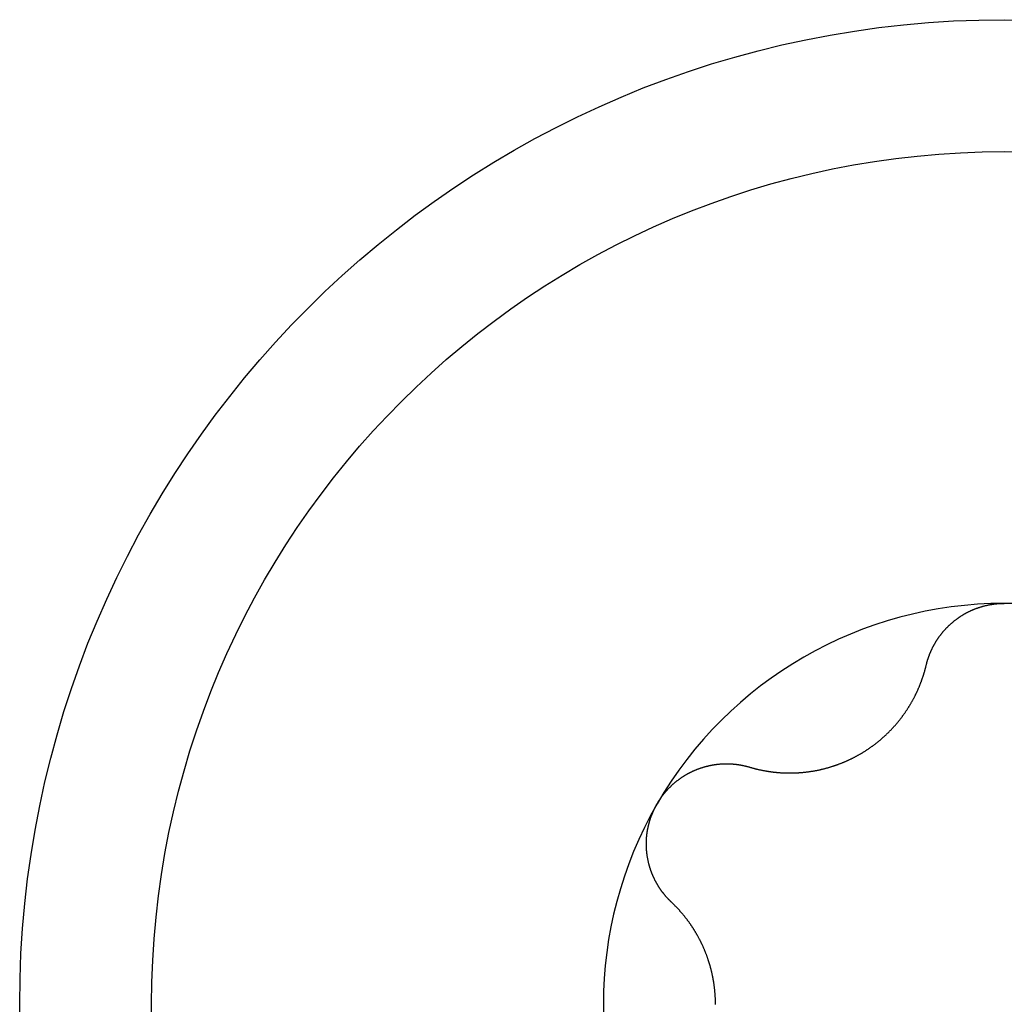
# Model space of a CAD drawing. Extents: x 1107 to 4046, y 937 to 3355.
# Tile 650 of 656: x 2147 to 2152, y 2886 to 2891. Entities that reach past the tile are written whole.
import ezdxf

# ---------------------------------------------------------------- set-up
doc = ezdxf.new("R2010")
doc.units = 0
doc.layers.add('KF_VIDA_L___C_BOTTOM', color=7, linetype='CONTINUOUS')

# ---------------------------------------------------------------- blocks, each defined once
blk = doc.blocks.new('KF_VIDA_L___C_BOTTOM')
at = {"layer": 'KF_VIDA_L___C_BOTTOM'}
for points in [[(-35.3843, 12.6711, 0), (-35.3839, 12.6731, 0), (-35.3834, 12.675, 0), (-35.3829, 12.6769, 0), (-35.3824, 12.6788, 0), (-35.3819, 12.6808, 0), (-35.3814, 12.6827, 0), (-35.3809, 12.6846, 0), (-35.3804, 12.6865, 0), (-35.3798, 12.6884, 0), (-35.3793, 12.6903, 0), (-35.3787, 12.6922, 0), (-35.3781, 12.6941, 0), (-35.3776, 12.696, 0), (-35.377, 12.6979, 0), (-35.3764, 12.6998, 0), (-35.3758, 12.7017, 0), (-35.3751, 12.7036, 0), (-35.3745, 12.7055, 0), (-35.3739, 12.7073, 0), (-35.3732, 12.7092, 0), (-35.3726, 12.7111, 0), (-35.3719, 12.713, 0), (-35.3712, 12.7148, 0), (-35.3705, 12.7167, 0), (-35.3698, 12.7186, 0), (-35.3691, 12.7204, 0), (-35.3684, 12.7223, 0), (-35.3677, 12.7241, 0), (-35.367, 12.726, 0), (-35.3662, 12.7278, 0), (-35.3655, 12.7297, 0), (-35.3647, 12.7315, 0), (-35.3639, 12.7334, 0), (-35.3632, 12.7352, 0), (-35.3624, 12.737, 0), (-35.3616, 12.7388, 0), (-35.3608, 12.7407, 0), (-35.3599, 12.7425, 0), (-35.3591, 12.7443, 0), (-35.3583, 12.7461, 0), (-35.3574, 12.7479, 0), (-35.3566, 12.7497, 0), (-35.3557, 12.7515, 0), (-35.3549, 12.7533, 0), (-35.354, 12.7551, 0), (-35.3531, 12.7568, 0), (-35.3522, 12.7586, 0), (-35.3513, 12.7604, 0), (-35.3504, 12.7622, 0), (-35.3495, 12.7639, 0), (-35.3485, 12.7657, 0), (-35.3476, 12.7674, 0), (-35.3467, 12.7692, 0), (-35.3457, 12.7709, 0), (-35.3447, 12.7727, 0), (-35.3438, 12.7744, 0), (-35.3428, 12.7761, 0), (-35.3418, 12.7778, 0), (-35.3408, 12.7796, 0), (-35.3398, 12.7813, 0), (-35.3388, 12.783, 0), (-35.3378, 12.7847, 0), (-35.3367, 12.7864, 0), (-35.3357, 12.7881, 0), (-35.3347, 12.7897, 0), (-35.3336, 12.7914, 0), (-35.3325, 12.7931, 0), (-35.3315, 12.7947, 0), (-35.3304, 12.7964, 0), (-35.3293, 12.7981, 0), (-35.3282, 12.7997, 0), (-35.3271, 12.8014, 0), (-35.326, 12.803, 0), (-35.3249, 12.8046, 0), (-35.3238, 12.8062, 0), (-35.3226, 12.8079, 0), (-35.3215, 12.8095, 0), (-35.3204, 12.8111, 0), (-35.3192, 12.8127, 0), (-35.318, 12.8143, 0), (-35.3169, 12.8158, 0), (-35.3157, 12.8174, 0), (-35.3145, 12.819, 0), (-35.3133, 12.8205, 0), (-35.3121, 12.8221, 0), (-35.3109, 12.8237, 0), (-35.3097, 12.8252, 0), (-35.3084, 12.8267, 0), (-35.3072, 12.8283, 0), (-35.306, 12.8298, 0), (-35.3047, 12.8314, 0), (-35.3034, 12.8329, 0), (-35.3021, 12.8344, 0), (-35.3008, 12.8359, 0), (-35.2995, 12.8374, 0), (-35.2982, 12.839, 0), (-35.2969, 12.8405, 0), (-35.2956, 12.842, 0), (-35.2942, 12.8435, 0), (-35.2929, 12.845, 0), (-35.2915, 12.8465, 0), (-35.2901, 12.848, 0), (-35.2887, 12.8494, 0), (-35.2874, 12.8509, 0), (-35.2859, 12.8524, 0), (-35.2845, 12.8539, 0), (-35.2831, 12.8553, 0), (-35.2817, 12.8568, 0), (-35.2802, 12.8582, 0), (-35.2788, 12.8597, 0), (-35.2773, 12.8611, 0), (-35.2759, 12.8626, 0), (-35.2744, 12.864, 0), (-35.2729, 12.8654, 0), (-35.2714, 12.8668, 0), (-35.2699, 12.8682, 0), (-35.2684, 12.8697, 0), (-35.2668, 12.8711, 0), (-35.2653, 12.8724, 0), (-35.2638, 12.8738, 0), (-35.2622, 12.8752, 0), (-35.2607, 12.8766, 0), (-35.2591, 12.878, 0), (-35.2575, 12.8793, 0), (-35.2559, 12.8807, 0), (-35.2543, 12.882, 0), (-35.2527, 12.8834, 0), (-35.2511, 12.8847, 0), (-35.2495, 12.886, 0), (-35.2479, 12.8874, 0), (-35.2462, 12.8887, 0), (-35.2446, 12.89, 0), (-35.2429, 12.8913, 0), (-35.2413, 12.8926, 0), (-35.2396, 12.8939, 0), (-35.2379, 12.8951, 0), (-35.2362, 12.8964, 0), (-35.2345, 12.8977, 0), (-35.2328, 12.8989, 0), (-35.2311, 12.9002, 0), (-35.2294, 12.9014, 0), (-35.2277, 12.9026, 0), (-35.2259, 12.9039, 0), (-35.2242, 12.9051, 0), (-35.2225, 12.9063, 0), (-35.2207, 12.9075, 0), (-35.2189, 12.9087, 0), (-35.2172, 12.9098, 0), (-35.2154, 12.911, 0), (-35.2136, 12.9122, 0), (-35.2118, 12.9133, 0), (-35.21, 12.9145, 0), (-35.2082, 12.9156, 0), (-35.2064, 12.9167, 0), (-35.2046, 12.9179, 0), (-35.2027, 12.919, 0), (-35.2009, 12.9201, 0), (-35.199, 12.9211, 0), (-35.1972, 12.9222, 0), (-35.1953, 12.9233, 0), (-35.1935, 12.9243, 0), (-35.1916, 12.9254, 0), (-35.1897, 12.9264, 0), (-35.1878, 12.9275, 0), (-35.186, 12.9285, 0), (-35.1841, 12.9295, 0), (-35.1822, 12.9305, 0), (-35.1802, 12.9315, 0), (-35.1783, 12.9325, 0), (-35.1764, 12.9334, 0), (-35.1745, 12.9344, 0), (-35.1725, 12.9353, 0), (-35.1706, 12.9363, 0), (-35.1687, 12.9372, 0), (-35.1667, 12.9381, 0), (-35.1647, 12.939, 0), (-35.1628, 12.9399, 0), (-35.1608, 12.9408, 0), (-35.1588, 12.9416, 0), (-35.1568, 12.9425, 0), (-35.1549, 12.9433, 0), (-35.1529, 12.9442, 0), (-35.1509, 12.945, 0), (-35.1489, 12.9458, 0), (-35.1469, 12.9466, 0), (-35.1449, 12.9474, 0), (-35.1428, 12.9482, 0), (-35.1408, 12.949, 0), (-35.1388, 12.9497, 0), (-35.1368, 12.9505, 0), (-35.1347, 12.9512, 0), (-35.1327, 12.952, 0), (-35.1307, 12.9527, 0), (-35.1286, 12.9534, 0), (-35.1266, 12.9541, 0), (-35.1245, 12.9548, 0), (-35.1224, 12.9554, 0), (-35.1204, 12.9561, 0), (-35.1183, 12.9567, 0), (-35.1163, 12.9574, 0), (-35.1142, 12.958, 0), (-35.1121, 12.9586, 0), (-35.11, 12.9592, 0), (-35.1079, 12.9598, 0), (-35.1059, 12.9604, 0), (-35.1038, 12.961, 0), (-35.1017, 12.9615, 0), (-35.0996, 12.9621, 0), (-35.0975, 12.9626, 0), (-35.0954, 12.9632, 0), (-35.0933, 12.9637, 0), (-35.0912, 12.9642, 0), (-35.0891, 12.9647, 0), (-35.087, 12.9652, 0), (-35.0849, 12.9656, 0), (-35.0828, 12.9661, 0), (-35.0807, 12.9665, 0), (-35.0785, 12.967, 0), (-35.0764, 12.9674, 0), (-35.0743, 12.9678, 0), (-35.0722, 12.9682, 0), (-35.0701, 12.9686, 0), (-35.068, 12.969, 0), (-35.0658, 12.9693, 0), (-35.0637, 12.9697, 0), (-35.0616, 12.97, 0), (-35.0595, 12.9704, 0), (-35.0573, 12.9707, 0), (-35.0552, 12.971, 0), (-35.0531, 12.9713, 0), (-35.0509, 12.9716, 0), (-35.0488, 12.9719, 0), (-35.0467, 12.9721, 0), (-35.0446, 12.9724, 0), (-35.0424, 12.9726, 0), (-35.0403, 12.9729, 0), (-35.0382, 12.9731, 0), (-35.0361, 12.9733, 0), (-35.0339, 12.9735, 0), (-35.0318, 12.9737, 0), (-35.0297, 12.9738, 0), (-35.0275, 12.974, 0), (-35.0254, 12.9741, 0), (-35.0233, 12.9743, 0), (-35.0212, 12.9744, 0), (-35.019, 12.9745, 0), (-35.0169, 12.9746, 0), (-35.0148, 12.9747, 0), (-35.0127, 12.9748, 0), (-35.0106, 12.9749, 0), (-35.0084, 12.9749, 0), (-35.0063, 12.9749, 0), (-35.0042, 12.975, 0), (-35.0021, 12.975, 0), (-35, 12.975, 0)], [(-36.2551, 12.1684, 0), (-36.2528, 12.1677, 0), (-36.2505, 12.1671, 0), (-36.2481, 12.1664, 0), (-36.2458, 12.1657, 0), (-36.2435, 12.1651, 0), (-36.2412, 12.1644, 0), (-36.2389, 12.1638, 0), (-36.2365, 12.1632, 0), (-36.2342, 12.1625, 0), (-36.2319, 12.1619, 0), (-36.2295, 12.1613, 0), (-36.2272, 12.1607, 0), (-36.2249, 12.1601, 0), (-36.2225, 12.1595, 0), (-36.2202, 12.159, 0), (-36.2178, 12.1584, 0), (-36.2155, 12.1579, 0), (-36.2132, 12.1573, 0), (-36.2108, 12.1568, 0), (-36.2085, 12.1562, 0), (-36.2061, 12.1557, 0), (-36.2038, 12.1552, 0), (-36.2014, 12.1547, 0), (-36.1991, 12.1542, 0), (-36.1967, 12.1537, 0), (-36.1944, 12.1532, 0), (-36.192, 12.1528, 0), (-36.1897, 12.1523, 0), (-36.1873, 12.1518, 0), (-36.185, 12.1514, 0), (-36.1826, 12.151, 0), (-36.1802, 12.1505, 0), (-36.1779, 12.1501, 0), (-36.1755, 12.1497, 0), (-36.1732, 12.1493, 0), (-36.1708, 12.1489, 0), (-36.1685, 12.1485, 0), (-36.1661, 12.1481, 0), (-36.1638, 12.1477, 0), (-36.1614, 12.1474, 0), (-36.159, 12.147, 0), (-36.1567, 12.1467, 0), (-36.1543, 12.1463, 0), (-36.152, 12.146, 0), (-36.1496, 12.1457, 0), (-36.1473, 12.1454, 0), (-36.1449, 12.1451, 0), (-36.1426, 12.1448, 0), (-36.1402, 12.1445, 0), (-36.1379, 12.1442, 0), (-36.1355, 12.1439, 0), (-36.1332, 12.1436, 0), (-36.1308, 12.1434, 0), (-36.1285, 12.1431, 0), (-36.1261, 12.1429, 0), (-36.1238, 12.1427, 0), (-36.1214, 12.1424, 0), (-36.1191, 12.1422, 0), (-36.1167, 12.142, 0), (-36.1144, 12.1418, 0), (-36.1121, 12.1416, 0), (-36.1097, 12.1414, 0), (-36.1074, 12.1413, 0), (-36.105, 12.1411, 0), (-36.1027, 12.1409, 0), (-36.1004, 12.1408, 0), (-36.098, 12.1406, 0), (-36.0957, 12.1405, 0), (-36.0933, 12.1404, 0), (-36.091, 12.1403, 0), (-36.0886, 12.1401, 0), (-36.0863, 12.14, 0), (-36.0839, 12.1399, 0), (-36.0815, 12.1399, 0), (-36.0791, 12.1398, 0), (-36.0767, 12.1397, 0), (-36.0743, 12.1397, 0), (-36.0719, 12.1396, 0), (-36.0695, 12.1396, 0), (-36.0671, 12.1395, 0), (-36.0646, 12.1395, 0), (-36.0622, 12.1395, 0), (-36.0598, 12.1395, 0), (-36.0573, 12.1395, 0), (-36.0549, 12.1395, 0), (-36.0524, 12.1395, 0), (-36.05, 12.1395, 0), (-36.0475, 12.1395, 0), (-36.0451, 12.1396, 0), (-36.0426, 12.1396, 0), (-36.0401, 12.1397, 0), (-36.0376, 12.1398, 0), (-36.0352, 12.1398, 0), (-36.0327, 12.1399, 0), (-36.0302, 12.14, 0), (-36.0277, 12.1401, 0), (-36.0252, 12.1402, 0), (-36.0227, 12.1404, 0), (-36.0202, 12.1405, 0), (-36.0177, 12.1406, 0), (-36.0151, 12.1408, 0), (-36.0126, 12.1409, 0), (-36.0101, 12.1411, 0), (-36.0076, 12.1413, 0), (-36.005, 12.1415, 0), (-36.0025, 12.1417, 0), (-36, 12.1419, 0), (-35.9974, 12.1421, 0), (-35.9949, 12.1423, 0), (-35.9924, 12.1425, 0), (-35.9898, 12.1428, 0), (-35.9873, 12.143, 0), (-35.9847, 12.1433, 0), (-35.9822, 12.1436, 0), (-35.9796, 12.1438, 0), (-35.9771, 12.1441, 0), (-35.9745, 12.1444, 0), (-35.9719, 12.1447, 0), (-35.9694, 12.1451, 0), (-35.9668, 12.1454, 0), (-35.9643, 12.1457, 0), (-35.9617, 12.1461, 0), (-35.9591, 12.1464, 0), (-35.9565, 12.1468, 0), (-35.954, 12.1472, 0), (-35.9514, 12.1476, 0), (-35.9488, 12.148, 0), (-35.9463, 12.1484, 0), (-35.9437, 12.1488, 0), (-35.9411, 12.1492, 0), (-35.9385, 12.1497, 0), (-35.936, 12.1501, 0), (-35.9334, 12.1506, 0), (-35.9308, 12.151, 0), (-35.9282, 12.1515, 0), (-35.9257, 12.152, 0), (-35.9231, 12.1525, 0), (-35.9205, 12.153, 0), (-35.9179, 12.1535, 0), (-35.9154, 12.1541, 0), (-35.9128, 12.1546, 0), (-35.9102, 12.1552, 0), (-35.9076, 12.1557, 0), (-35.9051, 12.1563, 0), (-35.9025, 12.1569, 0), (-35.8999, 12.1575, 0), (-35.8974, 12.1581, 0), (-35.8948, 12.1587, 0), (-35.8922, 12.1593, 0), (-35.8896, 12.16, 0), (-35.8871, 12.1606, 0), (-35.8845, 12.1613, 0), (-35.882, 12.1619, 0), (-35.8794, 12.1626, 0), (-35.8768, 12.1633, 0), (-35.8743, 12.164, 0), (-35.8717, 12.1647, 0), (-35.8692, 12.1654, 0), (-35.8666, 12.1662, 0), (-35.8641, 12.1669, 0), (-35.8615, 12.1677, 0), (-35.859, 12.1684, 0), (-35.8564, 12.1692, 0), (-35.8539, 12.17, 0), (-35.8514, 12.1708, 0), (-35.8488, 12.1716, 0), (-35.8463, 12.1724, 0), (-35.8438, 12.1732, 0), (-35.8413, 12.174, 0), (-35.8387, 12.1748, 0), (-35.8362, 12.1757, 0), (-35.8337, 12.1766, 0), (-35.8312, 12.1774, 0), (-35.8287, 12.1783, 0), (-35.8262, 12.1792, 0), (-35.8237, 12.1801, 0), (-35.8212, 12.181, 0), (-35.8187, 12.1819, 0), (-35.8162, 12.1828, 0), (-35.8137, 12.1837, 0), (-35.8113, 12.1847, 0), (-35.8088, 12.1856, 0), (-35.8063, 12.1866, 0), (-35.8039, 12.1875, 0), (-35.8014, 12.1885, 0), (-35.799, 12.1895, 0), (-35.7965, 12.1905, 0), (-35.7941, 12.1915, 0), (-35.7916, 12.1925, 0), (-35.7892, 12.1935, 0), (-35.7868, 12.1945, 0), (-35.7843, 12.1956, 0), (-35.7819, 12.1966, 0), (-35.7795, 12.1976, 0), (-35.7771, 12.1987, 0), (-35.7747, 12.1998, 0), (-35.7723, 12.2008, 0), (-35.7699, 12.2019, 0), (-35.7675, 12.203, 0), (-35.7652, 12.2041, 0), (-35.7628, 12.2052, 0), (-35.7604, 12.2063, 0), (-35.7581, 12.2074, 0), (-35.7557, 12.2086, 0), (-35.7534, 12.2097, 0), (-35.751, 12.2109, 0), (-35.7487, 12.212, 0), (-35.7464, 12.2132, 0), (-35.7441, 12.2143, 0), (-35.7417, 12.2155, 0), (-35.7394, 12.2167, 0), (-35.7371, 12.2179, 0), (-35.7349, 12.2191, 0), (-35.7326, 12.2203, 0), (-35.7303, 12.2215, 0), (-35.728, 12.2227, 0), (-35.7258, 12.2239, 0), (-35.7235, 12.2251, 0), (-35.7213, 12.2264, 0), (-35.7191, 12.2276, 0), (-35.7168, 12.2289, 0), (-35.7146, 12.2301, 0), (-35.7124, 12.2314, 0), (-35.7102, 12.2327, 0), (-35.708, 12.2339, 0), (-35.7058, 12.2352, 0), (-35.7036, 12.2365, 0), (-35.7014, 12.2378, 0), (-35.6992, 12.2392, 0), (-35.697, 12.2405, 0), (-35.6949, 12.2418, 0), (-35.6927, 12.2432, 0), (-35.6905, 12.2446, 0), (-35.6883, 12.2459, 0), (-35.6861, 12.2473, 0), (-35.684, 12.2487, 0), (-35.6818, 12.2501, 0), (-35.6796, 12.2515, 0), (-35.6774, 12.253, 0), (-35.6753, 12.2544, 0), (-35.6731, 12.2558, 0), (-35.671, 12.2573, 0), (-35.6688, 12.2587, 0), (-35.6666, 12.2602, 0), (-35.6645, 12.2617, 0), (-35.6624, 12.2632, 0), (-35.6602, 12.2647, 0), (-35.6581, 12.2662, 0), (-35.6559, 12.2677, 0), (-35.6538, 12.2693, 0), (-35.6517, 12.2708, 0), (-35.6496, 12.2723, 0), (-35.6474, 12.2739, 0), (-35.6453, 12.2755, 0), (-35.6432, 12.277, 0), (-35.6411, 12.2786, 0), (-35.639, 12.2802, 0), (-35.6369, 12.2818, 0), (-35.6348, 12.2834, 0), (-35.6327, 12.285, 0), (-35.6307, 12.2867, 0), (-35.6286, 12.2883, 0), (-35.6265, 12.2899, 0), (-35.6244, 12.2916, 0), (-35.6224, 12.2932, 0), (-35.6203, 12.2949, 0), (-35.6183, 12.2966, 0), (-35.6162, 12.2983, 0), (-35.6142, 12.3, 0), (-35.6121, 12.3017, 0), (-35.6101, 12.3034, 0), (-35.6081, 12.3051, 0), (-35.6061, 12.3068, 0), (-35.6041, 12.3086, 0), (-35.6021, 12.3103, 0), (-35.6001, 12.312, 0), (-35.5981, 12.3138, 0), (-35.5961, 12.3156, 0), (-35.5941, 12.3173, 0), (-35.5921, 12.3191, 0), (-35.5902, 12.3209, 0), (-35.5882, 12.3227, 0), (-35.5863, 12.3245, 0), (-35.5843, 12.3263, 0), (-35.5824, 12.3281, 0), (-35.5805, 12.3299, 0), (-35.5785, 12.3318, 0), (-35.5766, 12.3336, 0), (-35.5747, 12.3354, 0), (-35.5728, 12.3373, 0), (-35.5709, 12.3392, 0), (-35.569, 12.341, 0), (-35.5672, 12.3429, 0), (-35.5653, 12.3448, 0), (-35.5634, 12.3467, 0), (-35.5616, 12.3485, 0), (-35.5597, 12.3504, 0), (-35.5579, 12.3523, 0), (-35.5561, 12.3543, 0), (-35.5543, 12.3562, 0), (-35.5524, 12.3581, 0), (-35.5506, 12.36, 0), (-35.5489, 12.362, 0), (-35.5471, 12.3639, 0), (-35.5453, 12.3658, 0), (-35.5435, 12.3678, 0), (-35.5418, 12.3698, 0), (-35.54, 12.3717, 0), (-35.5383, 12.3737, 0), (-35.5366, 12.3757, 0), (-35.5348, 12.3776, 0), (-35.5331, 12.3796, 0), (-35.5314, 12.3816, 0), (-35.5297, 12.3836, 0), (-35.528, 12.3856, 0), (-35.5264, 12.3876, 0), (-35.5247, 12.3896, 0), (-35.523, 12.3917, 0), (-35.5214, 12.3937, 0), (-35.5197, 12.3957, 0), (-35.5181, 12.3977, 0), (-35.5165, 12.3998, 0), (-35.5149, 12.4018, 0), (-35.5133, 12.4038, 0), (-35.5117, 12.4059, 0), (-35.5101, 12.4079, 0), (-35.5085, 12.41, 0), (-35.507, 12.412, 0), (-35.5054, 12.4141, 0), (-35.5039, 12.4162, 0), (-35.5023, 12.4182, 0), (-35.5008, 12.4203, 0), (-35.4993, 12.4224, 0), (-35.4978, 12.4244, 0), (-35.4963, 12.4265, 0), (-35.4948, 12.4286, 0), (-35.4933, 12.4307, 0), (-35.4918, 12.4328, 0), (-35.4903, 12.4349, 0), (-35.4889, 12.4369, 0), (-35.4874, 12.439, 0), (-35.486, 12.4411, 0), (-35.4846, 12.4432, 0), (-35.4832, 12.4453, 0), (-35.4818, 12.4474, 0), (-35.4804, 12.4495, 0), (-35.479, 12.4516, 0), (-35.4776, 12.4537, 0), (-35.4762, 12.4558, 0), (-35.4749, 12.4579, 0), (-35.4735, 12.4601, 0), (-35.4722, 12.4622, 0), (-35.4709, 12.4643, 0), (-35.4696, 12.4664, 0), (-35.4682, 12.4685, 0), (-35.4669, 12.4706, 0), (-35.4657, 12.4727, 0), (-35.4644, 12.4748, 0), (-35.4631, 12.477, 0), (-35.4619, 12.4791, 0), (-35.4606, 12.4812, 0), (-35.4594, 12.4833, 0), (-35.4581, 12.4854, 0), (-35.4569, 12.4875, 0), (-35.4557, 12.4896, 0), (-35.4545, 12.4918, 0), (-35.4533, 12.4939, 0), (-35.4521, 12.496, 0), (-35.451, 12.4981, 0), (-35.4498, 12.5002, 0), (-35.4487, 12.5023, 0), (-35.4475, 12.5044, 0), (-35.4464, 12.5065, 0), (-35.4453, 12.5086, 0), (-35.4442, 12.5107, 0), (-35.4431, 12.5128, 0), (-35.442, 12.5149, 0), (-35.4409, 12.5171, 0), (-35.4399, 12.5191, 0), (-35.4388, 12.5212, 0), (-35.4378, 12.5233, 0), (-35.4367, 12.5254, 0), (-35.4357, 12.5275, 0), (-35.4347, 12.5296, 0), (-35.4337, 12.5318, 0), (-35.4326, 12.5339, 0), (-35.4316, 12.536, 0), (-35.4306, 12.5381, 0), (-35.4297, 12.5403, 0), (-35.4287, 12.5424, 0), (-35.4277, 12.5445, 0), (-35.4267, 12.5467, 0), (-35.4258, 12.5488, 0), (-35.4248, 12.551, 0), (-35.4238, 12.5532, 0), (-35.4229, 12.5553, 0), (-35.422, 12.5575, 0), (-35.421, 12.5597, 0), (-35.4201, 12.5619, 0), (-35.4192, 12.564, 0), (-35.4183, 12.5662, 0), (-35.4174, 12.5684, 0), (-35.4165, 12.5706, 0), (-35.4156, 12.5728, 0), (-35.4147, 12.5751, 0), (-35.4138, 12.5773, 0), (-35.413, 12.5795, 0), (-35.4121, 12.5817, 0), (-35.4112, 12.5839, 0), (-35.4104, 12.5862, 0), (-35.4096, 12.5884, 0), (-35.4087, 12.5906, 0), (-35.4079, 12.5929, 0), (-35.4071, 12.5951, 0), (-35.4063, 12.5974, 0), (-35.4055, 12.5996, 0), (-35.4047, 12.6019, 0), (-35.4039, 12.6042, 0), (-35.4031, 12.6064, 0), (-35.4023, 12.6087, 0), (-35.4015, 12.611, 0), (-35.4008, 12.6132, 0), (-35.4, 12.6155, 0), (-35.3993, 12.6178, 0), (-35.3986, 12.6201, 0), (-35.3978, 12.6224, 0), (-35.3971, 12.6247, 0), (-35.3964, 12.627, 0), (-35.3957, 12.6293, 0), (-35.395, 12.6316, 0), (-35.3943, 12.6339, 0), (-35.3936, 12.6362, 0), (-35.3929, 12.6385, 0), (-35.3923, 12.6408, 0), (-35.3916, 12.6431, 0), (-35.391, 12.6455, 0), (-35.3903, 12.6478, 0), (-35.3897, 12.6501, 0), (-35.3891, 12.6524, 0), (-35.3884, 12.6548, 0), (-35.3878, 12.6571, 0), (-35.3872, 12.6594, 0), (-35.3866, 12.6618, 0), (-35.386, 12.6641, 0), (-35.3855, 12.6665, 0), (-35.3849, 12.6688, 0), (-35.3843, 12.6711, 0)], [(-36.7104, 11.9875, 0), (-36.7093, 11.9893, 0), (-36.7083, 11.9911, 0), (-36.7072, 11.993, 0), (-36.7061, 11.9948, 0), (-36.705, 11.9966, 0), (-36.7039, 11.9984, 0), (-36.7027, 12.0002, 0), (-36.7016, 12.002, 0), (-36.7005, 12.0038, 0), (-36.6993, 12.0055, 0), (-36.6981, 12.0073, 0), (-36.697, 12.0091, 0), (-36.6958, 12.0109, 0), (-36.6946, 12.0126, 0), (-36.6933, 12.0144, 0), (-36.6921, 12.0161, 0), (-36.6909, 12.0179, 0), (-36.6897, 12.0196, 0), (-36.6884, 12.0213, 0), (-36.6871, 12.0231, 0), (-36.6859, 12.0248, 0), (-36.6846, 12.0265, 0), (-36.6833, 12.0282, 0), (-36.682, 12.0299, 0), (-36.6807, 12.0316, 0), (-36.6793, 12.0333, 0), (-36.678, 12.035, 0), (-36.6767, 12.0367, 0), (-36.6753, 12.0384, 0), (-36.674, 12.04, 0), (-36.6726, 12.0417, 0), (-36.6712, 12.0433, 0), (-36.6698, 12.045, 0), (-36.6684, 12.0466, 0), (-36.667, 12.0483, 0), (-36.6656, 12.0499, 0), (-36.6642, 12.0515, 0), (-36.6627, 12.0531, 0), (-36.6613, 12.0547, 0), (-36.6598, 12.0563, 0), (-36.6584, 12.0579, 0), (-36.6569, 12.0595, 0), (-36.6554, 12.0611, 0), (-36.6539, 12.0626, 0), (-36.6524, 12.0642, 0), (-36.6509, 12.0657, 0), (-36.6494, 12.0673, 0), (-36.6479, 12.0688, 0), (-36.6464, 12.0704, 0), (-36.6448, 12.0719, 0), (-36.6433, 12.0734, 0), (-36.6417, 12.0749, 0), (-36.6402, 12.0764, 0), (-36.6386, 12.0779, 0), (-36.637, 12.0794, 0), (-36.6354, 12.0808, 0), (-36.6338, 12.0823, 0), (-36.6322, 12.0838, 0), (-36.6306, 12.0852, 0), (-36.629, 12.0866, 0), (-36.6274, 12.0881, 0), (-36.6257, 12.0895, 0), (-36.6241, 12.0909, 0), (-36.6224, 12.0923, 0), (-36.6208, 12.0937, 0), (-36.6191, 12.0951, 0), (-36.6175, 12.0964, 0), (-36.6158, 12.0978, 0), (-36.6141, 12.0992, 0), (-36.6124, 12.1005, 0), (-36.6107, 12.1018, 0), (-36.609, 12.1032, 0), (-36.6073, 12.1045, 0), (-36.6056, 12.1058, 0), (-36.6038, 12.1071, 0), (-36.6021, 12.1084, 0), (-36.6004, 12.1096, 0), (-36.5986, 12.1109, 0), (-36.5968, 12.1122, 0), (-36.5951, 12.1134, 0), (-36.5933, 12.1146, 0), (-36.5915, 12.1159, 0), (-36.5898, 12.1171, 0), (-36.588, 12.1183, 0), (-36.5862, 12.1195, 0), (-36.5844, 12.1207, 0), (-36.5826, 12.1218, 0), (-36.5808, 12.123, 0), (-36.579, 12.1241, 0), (-36.5771, 12.1253, 0), (-36.5753, 12.1264, 0), (-36.5735, 12.1275, 0), (-36.5716, 12.1286, 0), (-36.5698, 12.1297, 0), (-36.568, 12.1308, 0), (-36.5661, 12.1319, 0), (-36.5642, 12.133, 0), (-36.5624, 12.134, 0), (-36.5605, 12.135, 0), (-36.5586, 12.1361, 0), (-36.5568, 12.1371, 0), (-36.5549, 12.1381, 0), (-36.553, 12.1391, 0), (-36.5511, 12.1401, 0), (-36.5492, 12.1411, 0), (-36.5473, 12.142, 0), (-36.5454, 12.143, 0), (-36.5435, 12.1439, 0), (-36.5416, 12.1449, 0), (-36.5397, 12.1458, 0), (-36.5377, 12.1467, 0), (-36.5358, 12.1476, 0), (-36.5339, 12.1485, 0), (-36.532, 12.1494, 0), (-36.53, 12.1502, 0), (-36.5281, 12.1511, 0), (-36.5262, 12.1519, 0), (-36.5242, 12.1528, 0), (-36.5223, 12.1536, 0), (-36.5203, 12.1544, 0), (-36.5184, 12.1552, 0), (-36.5164, 12.156, 0), (-36.5145, 12.1568, 0), (-36.5125, 12.1576, 0), (-36.5106, 12.1583, 0), (-36.5086, 12.1591, 0), (-36.5067, 12.1598, 0), (-36.5047, 12.1606, 0), (-36.5027, 12.1613, 0), (-36.5008, 12.162, 0), (-36.4988, 12.1627, 0), (-36.4968, 12.1634, 0), (-36.4948, 12.164, 0), (-36.4929, 12.1647, 0), (-36.4909, 12.1653, 0), (-36.4889, 12.166, 0), (-36.487, 12.1666, 0), (-36.485, 12.1672, 0), (-36.483, 12.1678, 0), (-36.481, 12.1684, 0), (-36.479, 12.169, 0), (-36.4771, 12.1696, 0), (-36.4751, 12.1702, 0), (-36.4731, 12.1707, 0), (-36.4711, 12.1713, 0), (-36.4692, 12.1718, 0), (-36.4672, 12.1723, 0), (-36.4652, 12.1728, 0), (-36.4632, 12.1733, 0), (-36.4612, 12.1738, 0), (-36.4593, 12.1743, 0), (-36.4573, 12.1748, 0), (-36.4553, 12.1752, 0), (-36.4533, 12.1757, 0), (-36.4514, 12.1761, 0), (-36.4494, 12.1765, 0), (-36.4474, 12.177, 0), (-36.4454, 12.1774, 0), (-36.4435, 12.1778, 0), (-36.4415, 12.1781, 0), (-36.4395, 12.1785, 0), (-36.4376, 12.1789, 0), (-36.4356, 12.1792, 0), (-36.4337, 12.1795, 0), (-36.4317, 12.1799, 0), (-36.4297, 12.1802, 0), (-36.4278, 12.1805, 0), (-36.4258, 12.1808, 0), (-36.4239, 12.1811, 0), (-36.4219, 12.1813, 0), (-36.42, 12.1816, 0), (-36.418, 12.1819, 0), (-36.4161, 12.1821, 0), (-36.4141, 12.1823, 0), (-36.4122, 12.1826, 0), (-36.4102, 12.1828, 0), (-36.4083, 12.183, 0), (-36.4063, 12.1832, 0), (-36.4043, 12.1833, 0), (-36.4024, 12.1835, 0), (-36.4004, 12.1837, 0), (-36.3984, 12.1838, 0), (-36.3965, 12.184, 0), (-36.3945, 12.1841, 0), (-36.3925, 12.1842, 0), (-36.3905, 12.1843, 0), (-36.3886, 12.1844, 0), (-36.3866, 12.1845, 0), (-36.3846, 12.1846, 0), (-36.3826, 12.1847, 0), (-36.3806, 12.1848, 0), (-36.3787, 12.1848, 0), (-36.3767, 12.1849, 0), (-36.3747, 12.1849, 0), (-36.3727, 12.1849, 0), (-36.3707, 12.1849, 0), (-36.3687, 12.1849, 0), (-36.3668, 12.1849, 0), (-36.3648, 12.1849, 0), (-36.3628, 12.1849, 0), (-36.3608, 12.1849, 0), (-36.3588, 12.1848, 0), (-36.3568, 12.1848, 0), (-36.3548, 12.1847, 0), (-36.3529, 12.1846, 0), (-36.3509, 12.1845, 0), (-36.3489, 12.1844, 0), (-36.3469, 12.1843, 0), (-36.3449, 12.1842, 0), (-36.3429, 12.1841, 0), (-36.3409, 12.184, 0), (-36.339, 12.1838, 0), (-36.337, 12.1837, 0), (-36.335, 12.1835, 0), (-36.333, 12.1833, 0), (-36.331, 12.1831, 0), (-36.329, 12.183, 0), (-36.3271, 12.1828, 0), (-36.3251, 12.1825, 0), (-36.3231, 12.1823, 0), (-36.3211, 12.1821, 0), (-36.3192, 12.1818, 0), (-36.3172, 12.1816, 0), (-36.3152, 12.1813, 0), (-36.3132, 12.1811, 0), (-36.3113, 12.1808, 0), (-36.3093, 12.1805, 0), (-36.3073, 12.1802, 0), (-36.3054, 12.1799, 0), (-36.3034, 12.1796, 0), (-36.3014, 12.1792, 0), (-36.2995, 12.1789, 0), (-36.2975, 12.1786, 0), (-36.2956, 12.1782, 0), (-36.2936, 12.1778, 0), (-36.2917, 12.1774, 0), (-36.2897, 12.1771, 0), (-36.2878, 12.1767, 0), (-36.2858, 12.1763, 0), (-36.2839, 12.1758, 0), (-36.2819, 12.1754, 0), (-36.28, 12.175, 0), (-36.2781, 12.1745, 0), (-36.2761, 12.1741, 0), (-36.2742, 12.1736, 0), (-36.2723, 12.1731, 0), (-36.2704, 12.1726, 0), (-36.2684, 12.1722, 0), (-36.2665, 12.1717, 0), (-36.2646, 12.1711, 0), (-36.2627, 12.1706, 0), (-36.2608, 12.1701, 0), (-36.2589, 12.1695, 0), (-36.257, 12.169, 0), (-36.2551, 12.1684, 0)], [(-36.6394, 11.5027, 0), (-36.6409, 11.5041, 0), (-36.6423, 11.5055, 0), (-36.6437, 11.5068, 0), (-36.6451, 11.5082, 0), (-36.6465, 11.5096, 0), (-36.6479, 11.511, 0), (-36.6493, 11.5124, 0), (-36.6507, 11.5138, 0), (-36.6521, 11.5153, 0), (-36.6535, 11.5167, 0), (-36.6548, 11.5181, 0), (-36.6562, 11.5196, 0), (-36.6576, 11.521, 0), (-36.6589, 11.5225, 0), (-36.6602, 11.524, 0), (-36.6616, 11.5254, 0), (-36.6629, 11.5269, 0), (-36.6642, 11.5284, 0), (-36.6655, 11.5299, 0), (-36.6668, 11.5314, 0), (-36.6681, 11.5329, 0), (-36.6694, 11.5344, 0), (-36.6707, 11.5359, 0), (-36.672, 11.5375, 0), (-36.6732, 11.539, 0), (-36.6745, 11.5405, 0), (-36.6757, 11.5421, 0), (-36.677, 11.5436, 0), (-36.6782, 11.5452, 0), (-36.6795, 11.5468, 0), (-36.6807, 11.5483, 0), (-36.6819, 11.5499, 0), (-36.6831, 11.5515, 0), (-36.6843, 11.5531, 0), (-36.6855, 11.5547, 0), (-36.6867, 11.5563, 0), (-36.6878, 11.5579, 0), (-36.689, 11.5595, 0), (-36.6902, 11.5611, 0), (-36.6913, 11.5628, 0), (-36.6924, 11.5644, 0), (-36.6936, 11.566, 0), (-36.6947, 11.5677, 0), (-36.6958, 11.5693, 0), (-36.6969, 11.571, 0), (-36.698, 11.5726, 0), (-36.6991, 11.5743, 0), (-36.7002, 11.576, 0), (-36.7013, 11.5776, 0), (-36.7023, 11.5793, 0), (-36.7034, 11.581, 0), (-36.7044, 11.5827, 0), (-36.7055, 11.5844, 0), (-36.7065, 11.5861, 0), (-36.7075, 11.5878, 0), (-36.7086, 11.5895, 0), (-36.7096, 11.5912, 0), (-36.7106, 11.5929, 0), (-36.7115, 11.5946, 0), (-36.7125, 11.5963, 0), (-36.7135, 11.5981, 0), (-36.7145, 11.5998, 0), (-36.7154, 11.6016, 0), (-36.7164, 11.6033, 0), (-36.7173, 11.605, 0), (-36.7182, 11.6068, 0), (-36.7191, 11.6085, 0), (-36.72, 11.6103, 0), (-36.7209, 11.6121, 0), (-36.7218, 11.6138, 0), (-36.7227, 11.6156, 0), (-36.7236, 11.6174, 0), (-36.7244, 11.6192, 0), (-36.7253, 11.6209, 0), (-36.7261, 11.6227, 0), (-36.727, 11.6245, 0), (-36.7278, 11.6263, 0), (-36.7286, 11.6281, 0), (-36.7294, 11.6299, 0), (-36.7302, 11.6317, 0), (-36.731, 11.6335, 0), (-36.7318, 11.6353, 0), (-36.7325, 11.6371, 0), (-36.7333, 11.6389, 0), (-36.734, 11.6408, 0), (-36.7348, 11.6426, 0), (-36.7355, 11.6444, 0), (-36.7362, 11.6462, 0), (-36.7369, 11.6481, 0), (-36.7376, 11.6499, 0), (-36.7383, 11.6518, 0), (-36.739, 11.6537, 0), (-36.7397, 11.6555, 0), (-36.7404, 11.6574, 0), (-36.741, 11.6593, 0), (-36.7417, 11.6612, 0), (-36.7423, 11.6631, 0), (-36.743, 11.665, 0), (-36.7436, 11.6669, 0), (-36.7442, 11.6689, 0), (-36.7448, 11.6708, 0), (-36.7454, 11.6727, 0), (-36.746, 11.6747, 0), (-36.7466, 11.6766, 0), (-36.7472, 11.6786, 0), (-36.7478, 11.6805, 0), (-36.7483, 11.6825, 0), (-36.7489, 11.6844, 0), (-36.7494, 11.6864, 0), (-36.7499, 11.6884, 0), (-36.7504, 11.6904, 0), (-36.7509, 11.6924, 0), (-36.7514, 11.6944, 0), (-36.7519, 11.6964, 0), (-36.7524, 11.6984, 0), (-36.7529, 11.7004, 0), (-36.7533, 11.7024, 0), (-36.7538, 11.7044, 0), (-36.7542, 11.7065, 0), (-36.7547, 11.7085, 0), (-36.7551, 11.7105, 0), (-36.7555, 11.7126, 0), (-36.7559, 11.7146, 0), (-36.7563, 11.7167, 0), (-36.7567, 11.7187, 0), (-36.7571, 11.7208, 0), (-36.7574, 11.7228, 0), (-36.7578, 11.7249, 0), (-36.7581, 11.727, 0), (-36.7584, 11.729, 0), (-36.7588, 11.7311, 0), (-36.7591, 11.7332, 0), (-36.7594, 11.7353, 0), (-36.7597, 11.7374, 0), (-36.7599, 11.7394, 0), (-36.7602, 11.7415, 0), (-36.7605, 11.7436, 0), (-36.7607, 11.7457, 0), (-36.7609, 11.7478, 0), (-36.7612, 11.7499, 0), (-36.7614, 11.752, 0), (-36.7616, 11.7541, 0), (-36.7618, 11.7563, 0), (-36.7619, 11.7584, 0), (-36.7621, 11.7605, 0), (-36.7623, 11.7626, 0), (-36.7624, 11.7647, 0), (-36.7626, 11.7669, 0), (-36.7627, 11.769, 0), (-36.7628, 11.7711, 0), (-36.7629, 11.7732, 0), (-36.763, 11.7754, 0), (-36.7631, 11.7775, 0), (-36.7631, 11.7796, 0), (-36.7632, 11.7818, 0), (-36.7632, 11.7839, 0), (-36.7633, 11.7861, 0), (-36.7633, 11.7882, 0), (-36.7633, 11.7903, 0), (-36.7633, 11.7925, 0), (-36.7633, 11.7946, 0), (-36.7632, 11.7968, 0), (-36.7632, 11.7989, 0), (-36.7632, 11.8011, 0), (-36.7631, 11.8032, 0), (-36.763, 11.8054, 0), (-36.7629, 11.8075, 0), (-36.7628, 11.8096, 0), (-36.7627, 11.8118, 0), (-36.7626, 11.8139, 0), (-36.7625, 11.8161, 0), (-36.7623, 11.8182, 0), (-36.7621, 11.8204, 0), (-36.762, 11.8225, 0), (-36.7618, 11.8247, 0), (-36.7616, 11.8268, 0), (-36.7614, 11.829, 0), (-36.7612, 11.8311, 0), (-36.7609, 11.8333, 0), (-36.7607, 11.8354, 0), (-36.7604, 11.8376, 0), (-36.7601, 11.8397, 0), (-36.7599, 11.8418, 0), (-36.7596, 11.844, 0), (-36.7593, 11.8461, 0), (-36.7589, 11.8483, 0), (-36.7586, 11.8504, 0), (-36.7583, 11.8525, 0), (-36.7579, 11.8547, 0), (-36.7576, 11.8568, 0), (-36.7572, 11.8589, 0), (-36.7568, 11.8611, 0), (-36.7564, 11.8632, 0), (-36.756, 11.8653, 0), (-36.7556, 11.8674, 0), (-36.7551, 11.8696, 0), (-36.7547, 11.8717, 0), (-36.7542, 11.8738, 0), (-36.7537, 11.8759, 0), (-36.7533, 11.878, 0), (-36.7528, 11.8801, 0), (-36.7523, 11.8822, 0), (-36.7518, 11.8843, 0), (-36.7512, 11.8864, 0), (-36.7507, 11.8885, 0), (-36.7501, 11.8906, 0), (-36.7496, 11.8927, 0), (-36.749, 11.8948, 0), (-36.7484, 11.8969, 0), (-36.7478, 11.899, 0), (-36.7472, 11.901, 0), (-36.7466, 11.9031, 0), (-36.746, 11.9052, 0), (-36.7454, 11.9072, 0), (-36.7447, 11.9093, 0), (-36.7441, 11.9114, 0), (-36.7434, 11.9134, 0), (-36.7427, 11.9155, 0), (-36.742, 11.9175, 0), (-36.7413, 11.9195, 0), (-36.7406, 11.9216, 0), (-36.7399, 11.9236, 0), (-36.7392, 11.9256, 0), (-36.7384, 11.9277, 0), (-36.7377, 11.9297, 0), (-36.7369, 11.9317, 0), (-36.7361, 11.9337, 0), (-36.7353, 11.9357, 0), (-36.7346, 11.9377, 0), (-36.7337, 11.9397, 0), (-36.7329, 11.9417, 0), (-36.7321, 11.9437, 0), (-36.7313, 11.9456, 0), (-36.7304, 11.9476, 0), (-36.7296, 11.9496, 0), (-36.7287, 11.9515, 0), (-36.7278, 11.9535, 0), (-36.7269, 11.9554, 0), (-36.726, 11.9574, 0), (-36.7251, 11.9593, 0), (-36.7242, 11.9612, 0), (-36.7233, 11.9631, 0), (-36.7224, 11.9651, 0), (-36.7214, 11.967, 0), (-36.7205, 11.9689, 0), (-36.7195, 11.9708, 0), (-36.7185, 11.9727, 0), (-36.7175, 11.9745, 0), (-36.7166, 11.9764, 0), (-36.7156, 11.9783, 0), (-36.7145, 11.9801, 0), (-36.7135, 11.982, 0), (-36.7125, 11.9838, 0), (-36.7114, 11.9857, 0), (-36.7104, 11.9875, 0)], [(-36.4226, 10.9987, 0), (-36.4226, 11.0013, 0), (-36.4226, 11.0038, 0), (-36.4226, 11.0064, 0), (-36.4227, 11.0089, 0), (-36.4227, 11.0115, 0), (-36.4228, 11.014, 0), (-36.4228, 11.0166, 0), (-36.4229, 11.0192, 0), (-36.423, 11.0217, 0), (-36.4231, 11.0243, 0), (-36.4232, 11.0269, 0), (-36.4233, 11.0295, 0), (-36.4234, 11.032, 0), (-36.4235, 11.0346, 0), (-36.4237, 11.0372, 0), (-36.4238, 11.0398, 0), (-36.424, 11.0424, 0), (-36.4241, 11.045, 0), (-36.4243, 11.0476, 0), (-36.4245, 11.0502, 0), (-36.4247, 11.0528, 0), (-36.4249, 11.0554, 0), (-36.4251, 11.058, 0), (-36.4254, 11.0606, 0), (-36.4256, 11.0632, 0), (-36.4259, 11.0658, 0), (-36.4261, 11.0684, 0), (-36.4264, 11.071, 0), (-36.4267, 11.0736, 0), (-36.4269, 11.0762, 0), (-36.4272, 11.0789, 0), (-36.4276, 11.0815, 0), (-36.4279, 11.0841, 0), (-36.4282, 11.0867, 0), (-36.4285, 11.0893, 0), (-36.4289, 11.0919, 0), (-36.4292, 11.0946, 0), (-36.4296, 11.0972, 0), (-36.43, 11.0998, 0), (-36.4304, 11.1024, 0), (-36.4308, 11.105, 0), (-36.4312, 11.1076, 0), (-36.4316, 11.1102, 0), (-36.432, 11.1129, 0), (-36.4325, 11.1155, 0), (-36.4329, 11.1181, 0), (-36.4334, 11.1207, 0), (-36.4338, 11.1233, 0), (-36.4343, 11.1259, 0), (-36.4348, 11.1285, 0), (-36.4353, 11.1311, 0), (-36.4358, 11.1337, 0), (-36.4363, 11.1363, 0), (-36.4368, 11.139, 0), (-36.4374, 11.1416, 0), (-36.4379, 11.1442, 0), (-36.4385, 11.1467, 0), (-36.439, 11.1493, 0), (-36.4396, 11.1519, 0), (-36.4402, 11.1545, 0), (-36.4408, 11.1571, 0), (-36.4414, 11.1597, 0), (-36.442, 11.1623, 0), (-36.4426, 11.1649, 0), (-36.4432, 11.1674, 0), (-36.4439, 11.17, 0), (-36.4445, 11.1726, 0), (-36.4452, 11.1751, 0), (-36.4459, 11.1777, 0), (-36.4466, 11.1803, 0), (-36.4473, 11.1828, 0), (-36.448, 11.1854, 0), (-36.4487, 11.1879, 0), (-36.4494, 11.1905, 0), (-36.4501, 11.193, 0), (-36.4509, 11.1956, 0), (-36.4516, 11.1981, 0), (-36.4524, 11.2006, 0), (-36.4531, 11.2031, 0), (-36.4539, 11.2057, 0), (-36.4547, 11.2082, 0), (-36.4555, 11.2107, 0), (-36.4563, 11.2132, 0), (-36.4571, 11.2157, 0), (-36.458, 11.2182, 0), (-36.4588, 11.2207, 0), (-36.4596, 11.2232, 0), (-36.4605, 11.2256, 0), (-36.4614, 11.2281, 0), (-36.4622, 11.2306, 0), (-36.4631, 11.2331, 0), (-36.464, 11.2355, 0), (-36.4649, 11.238, 0), (-36.4658, 11.2404, 0), (-36.4667, 11.2429, 0), (-36.4677, 11.2453, 0), (-36.4686, 11.2477, 0), (-36.4695, 11.2502, 0), (-36.4705, 11.2526, 0), (-36.4714, 11.255, 0), (-36.4724, 11.2574, 0), (-36.4734, 11.2598, 0), (-36.4744, 11.2622, 0), (-36.4753, 11.2646, 0), (-36.4763, 11.267, 0), (-36.4773, 11.2694, 0), (-36.4784, 11.2717, 0), (-36.4794, 11.2741, 0), (-36.4804, 11.2765, 0), (-36.4814, 11.2788, 0), (-36.4825, 11.2812, 0), (-36.4835, 11.2835, 0), (-36.4846, 11.2858, 0), (-36.4856, 11.2881, 0), (-36.4867, 11.2905, 0), (-36.4878, 11.2928, 0), (-36.4889, 11.2951, 0), (-36.49, 11.2974, 0), (-36.4911, 11.2997, 0), (-36.4922, 11.3019, 0), (-36.4933, 11.3042, 0), (-36.4944, 11.3065, 0), (-36.4955, 11.3087, 0), (-36.4966, 11.311, 0), (-36.4978, 11.3132, 0), (-36.4989, 11.3155, 0), (-36.5001, 11.3177, 0), (-36.5012, 11.3199, 0), (-36.5024, 11.3221, 0), (-36.5035, 11.3244, 0), (-36.5047, 11.3265, 0), (-36.5059, 11.3287, 0), (-36.5071, 11.3309, 0), (-36.5082, 11.3331, 0), (-36.5094, 11.3353, 0), (-36.5106, 11.3374, 0), (-36.5118, 11.3396, 0), (-36.513, 11.3417, 0), (-36.5143, 11.3438, 0), (-36.5155, 11.3459, 0), (-36.5167, 11.3481, 0), (-36.5179, 11.3502, 0), (-36.5192, 11.3523, 0), (-36.5204, 11.3543, 0), (-36.5216, 11.3564, 0), (-36.5229, 11.3585, 0), (-36.5241, 11.3605, 0), (-36.5254, 11.3626, 0), (-36.5266, 11.3646, 0), (-36.5279, 11.3667, 0), (-36.5292, 11.3687, 0), (-36.5304, 11.3707, 0), (-36.5317, 11.3727, 0), (-36.533, 11.3747, 0), (-36.5343, 11.3767, 0), (-36.5355, 11.3786, 0), (-36.5368, 11.3806, 0), (-36.5381, 11.3826, 0), (-36.5394, 11.3845, 0), (-36.5407, 11.3864, 0), (-36.542, 11.3884, 0), (-36.5434, 11.3903, 0), (-36.5447, 11.3923, 0), (-36.546, 11.3942, 0), (-36.5474, 11.3961, 0), (-36.5487, 11.398, 0), (-36.5501, 11.4, 0), (-36.5515, 11.4019, 0), (-36.5528, 11.4038, 0), (-36.5542, 11.4057, 0), (-36.5556, 11.4076, 0), (-36.557, 11.4095, 0), (-36.5584, 11.4114, 0), (-36.5598, 11.4133, 0), (-36.5612, 11.4152, 0), (-36.5627, 11.4171, 0), (-36.5641, 11.419, 0), (-36.5655, 11.4209, 0), (-36.567, 11.4228, 0), (-36.5685, 11.4246, 0), (-36.5699, 11.4265, 0), (-36.5714, 11.4284, 0), (-36.5729, 11.4302, 0), (-36.5744, 11.4321, 0), (-36.5758, 11.434, 0), (-36.5773, 11.4358, 0), (-36.5789, 11.4377, 0), (-36.5804, 11.4395, 0), (-36.5819, 11.4414, 0), (-36.5834, 11.4432, 0), (-36.585, 11.445, 0), (-36.5865, 11.4469, 0), (-36.5881, 11.4487, 0), (-36.5896, 11.4505, 0), (-36.5912, 11.4523, 0), (-36.5928, 11.4541, 0), (-36.5943, 11.4559, 0), (-36.5959, 11.4577, 0), (-36.5975, 11.4595, 0), (-36.5991, 11.4613, 0), (-36.6007, 11.4631, 0), (-36.6023, 11.4649, 0), (-36.6039, 11.4667, 0), (-36.6056, 11.4684, 0), (-36.6072, 11.4702, 0), (-36.6088, 11.472, 0), (-36.6105, 11.4737, 0), (-36.6121, 11.4755, 0), (-36.6138, 11.4772, 0), (-36.6155, 11.479, 0), (-36.6171, 11.4807, 0), (-36.6188, 11.4824, 0), (-36.6205, 11.4841, 0), (-36.6222, 11.4859, 0), (-36.6239, 11.4876, 0), (-36.6256, 11.4893, 0), (-36.6273, 11.491, 0), (-36.629, 11.4927, 0), (-36.6307, 11.4944, 0), (-36.6325, 11.4961, 0), (-36.6342, 11.4977, 0), (-36.6359, 11.4994, 0), (-36.6377, 11.5011, 0), (-36.6394, 11.5027, 0)]]:
    blk.add_polyline3d(points, dxfattribs=at)
for radius in [4.85, 4.2]:
    blk.add_circle((-35, 11), radius, dxfattribs=at)
for start, end in [(90, 150), (30, 90), (150, 210)]:
    blk.add_arc((-35, 11), 1.975, start, end, dxfattribs=at)

msp = doc.modelspace()

# ---------------------------------------------------------------- block references
at = {"layer": 'KF_VIDA_L___C_BOTTOM'}
msp.add_blockref('KF_VIDA_L___C_BOTTOM', (2186.9791, 2875.0183), dxfattribs=at)

doc.saveas('drawing.dxf')
